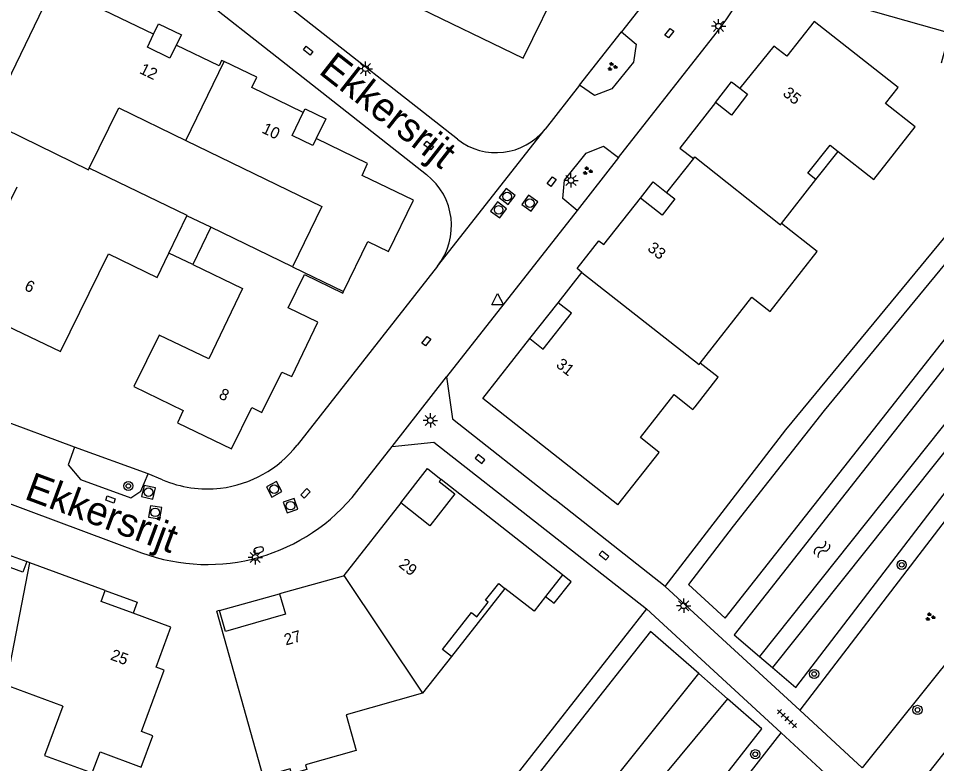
# Model space of a CAD drawing. Extents: x 131000 to 133013, y 393000 to 396501.
# Drawn here: x 131212.1 to 131292.3, y 395468.8 to 395533.9 of the extents above; entities that cross this region are included whole.
import ezdxf

# ---------------------------------------------------------------- set-up
doc = ezdxf.new("R2010")
doc.units = 0
for name, color, linetype in [('gg-afsc-erfafscheiding', 7, 'Continuous'), ('gg-afsc-hekwerk', 7, 'Continuous'), ('gg-anno-huisnummerreeks BGT', 7, 'Continuous'), ('gg-anno-openbare ruimte label', 7, 'Continuous'), ('gg-bbg-gedigitaliseerde bebouwing', 7, 'Continuous'), ('gg-bbg-hoofdgebouw', 7, 'Continuous'), ('gg-bbg-luifel en loopbrug', 7, 'Continuous'), ('gg-bbg-onder overbouw', 7, 'Continuous'), ('gg-bbg-pand overbouw', 7, 'Continuous'), ('gg-bbg-tussenscheiding', 7, 'Continuous'), ('gg-knt-verharding', 7, 'Continuous'), ('gg-kntw-bovenkant insteek waterloop', 7, 'Continuous'), ('gt-grn-groengrens', 7, 'Continuous'), ('gt-grn-vlakafsluiter', 7, 'Continuous'), ('gt-grn-weggrens', 7, 'Continuous'), ('gt-symb-boom', 7, 'Continuous'), ('gt-symb-brandkraan', 7, 'Continuous'), ('gt-symb-groenvak', 7, 'Continuous'), ('gt-symb-kolk', 7, 'Continuous'), ('gt-symb-kolk center center', 7, 'Continuous'), ('gt-symb-lichtmast', 7, 'Continuous'), ('gt-symb-rioolschacht', 7, 'Continuous'), ('gt-symb-tegel verharding', 7, 'Continuous'), ('gt-symb-waterafsluiter', 7, 'Continuous'), ('gt-symb-watersymbool', 7, 'Continuous')]:
    doc.layers.add(name, color=color, linetype=linetype)

# ---------------------------------------------------------------- blocks, each defined once
blk = doc.blocks.new('gt0-WA')
at = {"layer": 'gt-symb-watersymbool'}
for centre, start, end in [((-0.323, 0.022), 28.07249, 151.92751), ((0.427, 0.422), 208.07248, 331.92751), ((-0.323, -0.428), 28.07249, 151.92751), ((0.427, -0.028), 208.07248, 331.92751)]:
    blk.add_arc(centre, 0.425, start, end, dxfattribs=at)
blk = doc.blocks.new('gt0-BOOM')
at = {"layer": 'gt-symb-boom'}
for radius in [0.4, 0.2]:
    blk.add_circle((0, 0), radius, dxfattribs=at)
blk = doc.blocks.new('gt0-GRVAK')
at = {"layer": 'gt-symb-groenvak'}
for p, q in [((-0.11, 0.189), (-0.228, 0.24)), ((-0.182, 0.153), (0.088, 0.153)), ((-0.091, 0.211), (-0.156, 0.322)), ((-0.047, 0.214), (-0.047, 0.393)), ((-0.004, 0.211), (0.061, 0.322)), ((0.015, 0.189), (0.133, 0.24)), ((0.262, -0.052), (0.197, 0.059)), ((0.305, -0.049), (0.305, 0.13)), ((0.349, -0.052), (0.414, 0.059)), ((-0.245, -0.228), (-0.363, -0.177)), ((-0.318, -0.264), (-0.047, -0.264)), ((-0.226, -0.206), (-0.291, -0.095)), ((-0.183, -0.203), (-0.183, -0.024)), ((-0.139, -0.206), (-0.074, -0.095)), ((-0.12, -0.228), (-0.002, -0.177)), ((0.243, -0.074), (0.125, -0.023)), ((0.17, -0.11), (0.441, -0.11)), ((0.368, -0.074), (0.486, -0.023))]:
    blk.add_line(p, q, dxfattribs=at)
blk = doc.blocks.new('gt0-KOLKCC')
at = {"layer": 'gt-symb-kolk center center'}
blk.add_lwpolyline([(-0.375, 0.2), (0.375, 0.2), (0.375, -0.2), (-0.375, -0.2)], close=True, dxfattribs=at)
blk = doc.blocks.new('gt0-LMAST')
at = {"layer": 'gt-symb-lichtmast'}
for p, q in [((-0.182, 0.173), (-0.447, 0.438)), ((-0.005, 0.246), (-0.005, 0.621)), ((0.172, 0.173), (0.437, 0.438)), ((-0.255, -0.004), (-0.63, -0.004)), ((-0.182, -0.181), (-0.447, -0.446)), ((-0.005, -0.254), (-0.005, -0.629)), ((0.437, -0.446), (0.172, -0.181)), ((0.245, -0.004), (0.62, -0.004))]:
    blk.add_line(p, q, dxfattribs=at)
blk.add_circle((-0.005, -0.004), 0.25, dxfattribs=at)
blk = doc.blocks.new('gt0-WAFSL')
at = {"layer": 'gt-symb-waterafsluiter'}
for p, q in [((-0.5, -0.333), (0, 0.667)), ((0, 0.667), (0.5, -0.333)), ((0.5, -0.333), (-0.5, -0.333))]:
    blk.add_line(p, q, dxfattribs=at)
blk = doc.blocks.new('gt0-TEG1')
at = {"layer": 'gt-symb-tegel verharding'}
for p, q in [((-1.125, 0), (1.125, 0)), ((-0.9, -0.25), (-0.9, 0.25)), ((-0.45, -0.25), (-0.45, 0.25)), ((0, -0.25), (0, 0.25)), ((0.45, -0.25), (0.45, 0.25)), ((0.9, -0.25), (0.9, 0.25))]:
    blk.add_line(p, q, dxfattribs=at)
blk = doc.blocks.new('gt0-KOLK')
at = {"layer": 'gt-symb-kolk'}
blk.add_lwpolyline([(0, 0), (0.375, 0), (0.375, 0.4), (-0.375, 0.4), (-0.375, 0), (0, 0)], dxfattribs=at)
blk = doc.blocks.new('gt0-RS')
at = {"layer": 'gt-symb-rioolschacht'}
blk.add_lwpolyline([(-0.5, -0.5), (0.5, -0.5), (0.5, 0.5), (-0.5, 0.5)], close=True, dxfattribs=at)
blk.add_circle((0, 0), 0.375, dxfattribs=at)
blk = doc.blocks.new('gt0-BR')
at = {"layer": 'gt-symb-brandkraan'}
for centre, radius, start, end in [((-0.244, 0), 0.206, 107.56694, 252.43307), ((0.599, -2.664), 3, 106.89205, 107.56694), ((0, -0.691), 0.938, 73.10799, 106.89205), ((-0.599, -2.664), 3, 72.43309, 73.10799), ((0.244, 0), 0.206, 287.56695, 72.43309), ((0.599, 2.664), 3, 252.43307, 253.10797), ((0, 0.691), 0.938, 253.10797, 286.89206), ((-0.599, 2.664), 3, 286.89206, 287.56695)]:
    blk.add_arc(centre, radius, start, end, dxfattribs=at)

msp = doc.modelspace()

# ---------------------------------------------------------------- linework, layer by layer
at = {"layer": 'gg-afsc-erfafscheiding'}
msp.add_lwpolyline([(131279.126, 395497.977), (131294.001, 395516.017), (131312.501, 395540.286), (131318.52, 395536.853), (131327.097, 395547.556)], dxfattribs=at)
at = {"layer": 'gg-afsc-hekwerk'}
for q in [(131279.126, 395497.977), (131258.968, 395491.891)]:
    msp.add_line((131268.595, 395484.315), q, dxfattribs=at)
at = {"layer": 'gg-bbg-gedigitaliseerde bebouwing'}
for p, q in [((131278.75, 395516), (131281.764, 395519.836)), ((131259.628, 395485.32), (131258.144, 395483.433)), ((131249.922, 395478.196), (131247.39, 395474.98)), ((131215.966, 395473.863), (131211.25, 395475.59))]:
    msp.add_line(p, q, dxfattribs=at)
for points in [[(131283.7, 395522.3), (131286.82, 395519.85), (131290.43, 395524.44), (131287.83, 395526.48), (131288.94, 395527.89), (131281.616, 395533.629)], [(131281.764, 395519.836), (131281.06, 395520.389), (131282.996, 395522.853), (131283.7, 395522.3)], [(131271.65, 395503.81), (131276.17, 395509.56), (131277.75, 395508.32), (131281.86, 395513.55), (131278.75, 395516)], [(131271.208, 395500), (131273.22, 395502.57), (131271.65, 395503.81)], [(131268.537, 395500), (131269.37, 395501.06), (131270.715, 395500)], [(131264.451, 395491.438), (131268.08, 395496.02), (131266.43, 395497.32), (131268.537, 395500)], [(131270.715, 395500), (131271.02, 395499.76), (131271.208, 395500)], [(131249.922, 395478.196), (131249.136, 395478.815), (131251.672, 395482.037), (131252.143, 395481.665), (131253.133, 395482.923), (131252.897, 395483.108), (131254.05, 395484.573), (131254.6, 395484.14)], [(131258.144, 395483.433), (131257.137, 395482.152), (131254.6, 395484.14)], [(131247.39, 395474.98), (131240.73, 395473.11), (131241.6, 395469.98), (131237.19, 395468.74), (131237.3, 395468.33), (131235.96, 395467.95), (131235.84, 395468.37), (131233.49, 395467.71), (131229.422, 395482.147)], [(131215.966, 395473.863), (131214.384, 395469.559), (131218.555, 395468.026)], [(131218.555, 395468.026), (131219.231, 395469.865), (131222.833, 395468.541)]]:
    msp.add_lwpolyline(points, dxfattribs=at)
at = {"layer": 'gg-bbg-hoofdgebouw'}
for p, q in [((131271.058, 395521.667), (131268.723, 395518.714)), ((131225.25, 395513.422), (131226.823, 395516.675)), ((131228.9, 395515.68), (131227.34, 395512.42)), ((131236.047, 395512.216), (131228.9, 395515.68)), ((131259.242, 395509.082), (131261.328, 395511.731)), ((131259.628, 395485.32), (131249.029, 395493.655)), ((131245.492, 395491.618), (131240.515, 395485.267)), ((131213.11, 395486.378), (131212.844, 395486.476)), ((131219.688, 395483.953), (131213.11, 395486.378)), ((131229.676, 395482.218), (131229.422, 395482.147))]:
    msp.add_line(p, q, dxfattribs=at)
for points in [[(131223.898, 395532.534), (131219.593, 395534.588), (131221.337, 395538.224), (131215.747, 395540.897), (131213.946, 395537.131), (131215.09, 395536.58), (131209.463, 395524.978)], [(131247.351, 395537.318), (131246.315, 395535.204), (131256.185, 395530.428), (131259.583, 395537.408), (131262.14, 395536.179), (131263.959, 395539.94)], [(131284.467, 395535.188), (131293.431, 395532.665), (131292.694, 395530.016)], [(131281.616, 395533.629), (131279.22, 395530.616), (131278.075, 395531.499), (131275.119, 395527.811)], [(131225.891, 395531.571), (131225.328, 395530.452), (131223.365, 395531.404), (131223.898, 395532.534)], [(131230.067, 395530.135), (131229.853, 395530.237), (131229.628, 395529.767), (131225.891, 395531.571)], [(131236.98, 395525.696), (131232.49, 395527.868), (131232.924, 395528.766), (131230.067, 395530.135)], [(131275.119, 395527.811), (131275.794, 395527.292), (131274.392, 395525.45), (131272.988, 395526.565)], [(131272.988, 395526.565), (131269.876, 395522.585), (131271.058, 395521.667)], [(131218.29, 395520.83), (131220.86, 395526.11), (131226.738, 395523.256)], [(131238.116, 395523.417), (131237.825, 395522.815), (131236.011, 395523.693), (131236.98, 395525.696)], [(131226.738, 395523.256), (131238.61, 395517.49), (131236.047, 395512.216)], [(131240.496, 395510.067), (131242.629, 395514.427), (131244.414, 395513.549), (131246.62, 395518.031), (131242.134, 395520.194), (131242.604, 395521.234), (131238.116, 395523.417)], [(131226.823, 395516.675), (131226.83, 395516.69), (131218.29, 395520.83)], [(131211.95, 395519.18), (131206.971, 395509.011), (131215.772, 395504.814), (131219.96, 395513.34), (131224.22, 395511.29), (131225.25, 395513.422)], [(131261.328, 395511.731), (131260.899, 395512.068), (131262.806, 395514.489), (131263.23, 395514.155), (131266.424, 395518.211)], [(131268.723, 395518.714), (131269.433, 395518.159), (131268.317, 395516.731), (131266.424, 395518.211)], [(131227.34, 395512.42), (131231.68, 395510.34), (131228.72, 395504.18), (131224.4, 395506.25), (131222.185, 395501.764), (131226.485, 395499.666), (131225.99, 395498.604), (131230.713, 395496.315), (131232.48, 395499.934), (131233.356, 395499.493), (131235.122, 395503.035), (131235.994, 395502.654), (131238.267, 395507.376), (131235.654, 395508.634), (131237.094, 395511.561), (131240.429, 395509.93), (131240.496, 395510.067)], [(131256.77, 395505.946), (131257.947, 395505.038), (131260.405, 395508.171), (131259.242, 395509.082)], [(131264.451, 395491.438), (131252.678, 395500.731), (131256.77, 395505.946)], [(131249.029, 395493.655), (131248.861, 395493.466), (131250.22, 395492.405), (131248.042, 395489.615), (131245.492, 395491.618)], [(131212.844, 395486.476), (131212.493, 395485.563), (131207.625, 395487.338), (131207.973, 395488.268)], [(131240.515, 395485.267), (131240.473, 395485.214), (131234.896, 395483.665)], [(131222.123, 395481.974), (131219.337, 395482.999), (131219.688, 395483.953)], [(131224.119, 395477.253), (131225.406, 395480.767), (131222.123, 395481.974)], [(131222.833, 395468.541), (131223.837, 395471.273), (131222.852, 395471.635), (131224.823, 395476.994), (131224.119, 395477.253)]]:
    msp.add_lwpolyline(points, dxfattribs=at)
at = {"layer": 'gg-bbg-luifel en loopbrug'}
for p, q in [((131281.764, 395519.836), (131283.7, 395522.3)), ((131228.9, 395515.68), (131226.823, 395516.675)), ((131227.34, 395512.42), (131225.25, 395513.422)), ((131256.77, 395505.946), (131259.242, 395509.082)), ((131207.973, 395488.268), (131212.844, 395486.476)), ((131254.6, 395484.14), (131249.922, 395478.196))]:
    msp.add_line(p, q, dxfattribs=at)
for points in [[(131223.898, 395532.534), (131224.338, 395533.452), (131226.352, 395532.487), (131225.891, 395531.571)], [(131272.988, 395526.565), (131274.401, 395528.372), (131275.119, 395527.811)], [(131236.98, 395525.696), (131237.135, 395526.019), (131238.947, 395525.151), (131238.116, 395523.417)], [(131266.424, 395518.211), (131267.54, 395519.639), (131268.723, 395518.714)], [(131245.492, 395491.618), (131247.827, 395494.597), (131249.029, 395493.655)], [(131258.144, 395483.433), (131258.902, 395482.837), (131260.386, 395484.724), (131259.628, 395485.32)], [(131219.688, 395483.953), (131222.474, 395482.926), (131222.123, 395481.974)]]:
    msp.add_lwpolyline(points, dxfattribs=at)
at = {"layer": 'gg-bbg-onder overbouw'}
msp.add_lwpolyline([(131234.896, 395483.665), (131235.42, 395481.875), (131230.191, 395480.382), (131229.676, 395482.218)], dxfattribs=at)
at = {"layer": 'gg-bbg-pand overbouw'}
msp.add_line((131229.676, 395482.218), (131234.896, 395483.665), dxfattribs=at)
at = {"layer": 'gg-bbg-tussenscheiding'}
for p, q in [((131226.738, 395523.256), (131230.067, 395530.135)), ((131236.047, 395512.216), (131240.496, 395510.067)), ((131240.515, 395485.267), (131247.39, 395474.98))]:
    msp.add_line(p, q, dxfattribs=at)
for points in [[(131209.463, 395524.978), (131218.23, 395520.7), (131218.29, 395520.83)], [(131271.058, 395521.667), (131271.181, 395521.823), (131278.668, 395515.896), (131278.75, 395516)], [(131261.328, 395511.731), (131271.555, 395503.689), (131271.65, 395503.81)], [(131211.25, 395475.59), (131211.02, 395475.68), (131213.11, 395486.378)]]:
    msp.add_lwpolyline(points, dxfattribs=at)
at = {"layer": 'gg-knt-verharding'}
for p, q in [((131226.555, 395536.928), (131234.679, 395530.544)), ((131267.881, 395536.695), (131264.774, 395532.743)), ((131250.447, 395523.355), (131235.748, 395534.879)), ((131264.531, 395521.771), (131273.051, 395532.625)), ((131234.679, 395530.544), (131237.791, 395528.099)), ((131237.791, 395528.099), (131247.753, 395520.27)), ((131261.107, 395528.077), (131258.101, 395524.252)), ((131260.899, 395517.145), (131249.483, 395502.601)), ((131248.718, 395512.285), (131236.44, 395496.644)), ((131216.99, 395496.457), (131199.967, 395502.805)), ((131244.744, 395496.529), (131249.483, 395502.601)), ((131289.367, 395465.21), (131316.787, 395500)), ((131241.665, 395492.598), (131244.744, 395496.529)), ((131224.678, 395493.628), (131223.429, 395494.142)), ((131210.04, 395492.006), (131222.852, 395487.251)), ((131268.595, 395484.315), (131280.36, 395473.495)), ((131278.729, 395471.521), (131266.965, 395482.344)), ((131280.36, 395473.495), (131285.808, 395468.483)), ((131284.149, 395466.535), (131278.729, 395471.521))]:
    msp.add_line(p, q, dxfattribs=at)
for points in [[(131264.774, 395532.743), (131266.056, 395531.673), (131265.835, 395530.093), (131263.92, 395527.776), (131262.432, 395527.169), (131261.107, 395528.077)], [(131260.899, 395517.145), (131259.656, 395518.181), (131259.794, 395519.776), (131261.68, 395522.144), (131263.215, 395522.764), (131264.531, 395521.771)], [(131249.483, 395502.601), (131250.01, 395498.941), (131258.968, 395491.891)], [(131244.744, 395496.529), (131248.395, 395496.919), (131266.965, 395482.344)], [(131216.99, 395496.457), (131216.456, 395494.929), (131217.51, 395493.651), (131221.909, 395492.06), (131222.786, 395492.638), (131223.429, 395494.142)]]:
    msp.add_lwpolyline(points, dxfattribs=at)
for centre, radius, start, end in [((131250.612, 395550.239), 28.527, 321.86984, 345.13814), ((131253.822, 395527.663), 5.473, 231.92819, 321.44023), ((131244.235, 395515.794), 5.693, 321.9462, 51.83554), ((131228.595, 395502.789), 9.965, 276.69436, 321.92749), ((131228.601, 395502.805), 9.98, 246.85561, 276.65367), ((131228.588, 395502.839), 16.61, 249.79821, 321.93403)]:
    msp.add_arc(centre, radius, start, end, dxfattribs=at)
at = {"layer": 'gg-kntw-bovenkant insteek waterloop'}
for p, q in [((131360.207, 395582.752), (131276.819, 395478.206)), ((131271.526, 395476.696), (131274.04, 395474.497))]:
    msp.add_line(p, q, dxfattribs=at)
for points in [[(131357.391, 395585.265), (131274.612, 395480.087), (131276.819, 395478.206)], [(131274.04, 395474.497), (131243.373, 395437.595), (131241.179, 395438.744), (131271.526, 395476.696)]]:
    msp.add_lwpolyline(points, dxfattribs=at)
at = {"layer": 'gt-grn-groengrens'}
for p, q in [((131360.177, 395580.309), (131277.961, 395477.233)), ((131349.492, 395547.974), (131285.808, 395468.483)), ((131276.819, 395478.206), (131277.961, 395477.233))]:
    msp.add_line(p, q, dxfattribs=at)
for points in [[(131360.207, 395582.752), (131362.501, 395580.705), (131280.36, 395473.495)], [(131277.961, 395477.233), (131280.001, 395475.494), (131360.26, 395580.246), (131360.177, 395580.309)], [(131295.177, 395515.085), (131282.477, 395499.666), (131274.54, 395489.57), (131270.622, 395484.488), (131273.839, 395481.53), (131316.795, 395536.11), (131312.898, 395538.333), (131295.177, 395515.085)], [(131271.526, 395476.696), (131267.322, 395480.373), (131254.557, 395464.183), (131254.445, 395464.089), (131254.149, 395463.552), (131239.692, 395445.048), (131217.106, 395416.604), (131216.815, 395416.215), (131225.51, 395406.007), (131277.029, 395471.883), (131274.04, 395474.497)], [(131214.759, 395415.926), (131225.657, 395403.616), (131278.729, 395471.521)]]:
    msp.add_lwpolyline(points, dxfattribs=at)
at = {"layer": 'gt-grn-vlakafsluiter'}
for p, q in [((131261.107, 395528.077), (131264.774, 395532.743)), ((131264.531, 395521.771), (131260.899, 395517.145)), ((131223.429, 395494.142), (131216.99, 395496.457)), ((131266.965, 395482.344), (131214.759, 395415.926))]:
    msp.add_line(p, q, dxfattribs=at)
at = {"layer": 'gt-grn-weggrens'}
msp.add_line((131248.718, 395512.285), (131258.101, 395524.252), dxfattribs=at)

# ---------------------------------------------------------------- block references
at = {"layer": 'gt-symb-boom'}
for p in [(131221.701, 395493.084), (131289.258, 395486.195), (131281.608, 395476.665), (131290.63, 395473.53), (131276.461, 395469.658)]:
    msp.add_blockref('gt0-BOOM', p, dxfattribs=at)
at = {"layer": 'gt-symb-brandkraan', "rotation": 16.07917237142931}
msp.add_blockref('gt0-BR', (131233.082, 395487.48), dxfattribs=at)
at = {"layer": 'gt-symb-groenvak'}
for p in [(131263.962, 395529.699), (131261.803, 395520.6), (131291.731, 395481.65)]:
    msp.add_blockref('gt0-GRVAK', p, dxfattribs=at)
at = {"layer": 'gt-symb-kolk'}
for p, rotation in [((131252.298, 395495.278), -38.17653759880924), ((131263.125, 395486.853), -38.176537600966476)]:
    msp.add_blockref('gt0-KOLK', p, dxfattribs=dict(at, rotation=rotation))
at = {"layer": 'gt-symb-kolk center center'}
for p, rotation in [((131268.961, 395532.622), -127.72926988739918), ((131237.412, 395531.098), -38.54346271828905), ((131247.936, 395522.812), -37.80965212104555), ((131258.675, 395519.66), 52.55716365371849), ((131247.737, 395505.727), -128.7492769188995), ((131237.181, 395492.44), 47.31004222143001), ((131220.143, 395491.902), 159.64503881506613)]:
    msp.add_blockref('gt0-KOLKCC', p, dxfattribs=dict(at, rotation=rotation))
at = {"layer": 'gt-symb-lichtmast'}
for p in [(131273.263, 395533.227), (131242.419, 395529.526), (131260.37, 395519.768), (131248.087, 395498.809), (131232.794, 395486.85), (131270.215, 395482.629)]:
    msp.add_blockref('gt0-LMAST', p, dxfattribs=at)
at = {"layer": 'gt-symb-rioolschacht'}
for p, rotation in [((131254.796, 395518.37), 51.98433951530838), ((131256.764, 395517.786), 144.1158868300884), ((131254.049, 395517.185), 53.74924417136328), ((131234.441, 395492.795), 28.10282356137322), ((131223.464, 395492.536), -102.88297947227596), ((131235.876, 395491.362), 109.32248237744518), ((131224.045, 395490.778), 171.31914941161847)]:
    msp.add_blockref('gt0-RS', p, dxfattribs=dict(at, rotation=rotation))
at = {"layer": 'gt-symb-tegel verharding', "rotation": -42.68995778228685}
msp.add_blockref('gt0-TEG1', (131279.236, 395472.763), dxfattribs=at)
at = {"layer": 'gt-symb-waterafsluiter'}
msp.add_blockref('gt0-WAFSL', (131253.957, 395509.232), dxfattribs=at)
at = {"layer": 'gt-symb-watersymbool', "rotation": 49.46084825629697}
msp.add_blockref('gt0-WA', (131282.25, 395487.524), dxfattribs=at)

# ---------------------------------------------------------------- texts
at = {"layer": 'gg-anno-huisnummerreeks BGT'}
for s, rotation, p in [('12', 334.1, (131222.602, 395529.155)), ('35', 321.3, (131278.795, 395527.244)), ('10', 334.1, (131233.291, 395523.964)), ('33', 321.8, (131266.979, 395513.705)), ('6', 334.5, (131212.547, 395510.23)), ('31', 321.9, (131258.983, 395503.544)), ('8', 334.2, (131229.528, 395500.778)), ('29', 321.9, (131245.248, 395486.08)), ('27', 15.5, (131235.457, 395479.15)), ('25', 339.8, (131220.072, 395477.934))]:
    msp.add_text(s, height=1, rotation=rotation, dxfattribs=at).set_placement(p)
at = {"layer": 'gg-anno-openbare ruimte label'}
for rotation, p in [(321.9, (131238.236, 395529.17)), (339.6, (131212.528, 395491.989))]:
    msp.add_text('Ekkersrijt', height=2.5, rotation=rotation, dxfattribs=at).set_placement(p)

doc.saveas('drawing.dxf')
